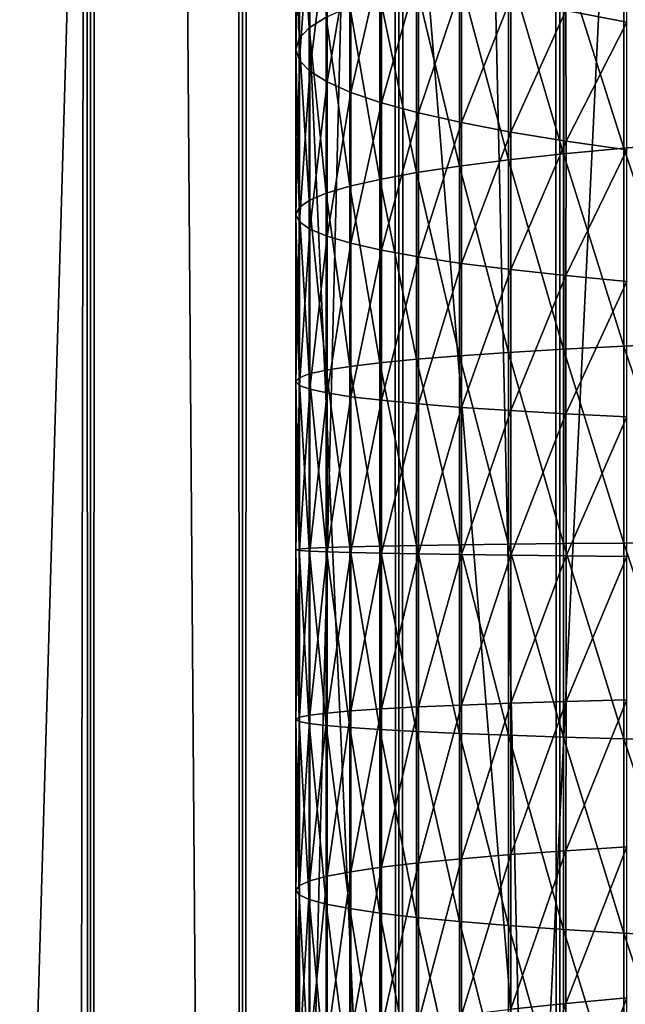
# Model space of a CAD drawing. Header units: millimetres. Extents: x -46 to 46, y -9 to 3208.
# Tile 279 of 401: x -4.16 to -2.71, y 35.48 to 37.83. Entities that reach past the tile are written whole.
import ezdxf

# ---------------------------------------------------------------- set-up
doc = ezdxf.new("R2010")
doc.units = ezdxf.units.MM
doc.header["$LTSCALE"] = 65.185185
for name, color, linetype in [('18', 7, 'CONTINUOUS'), ('28', 7, 'CONTINUOUS'), ('30', 7, 'CONTINUOUS'), ('31', 7, 'CONTINUOUS'), ('32', 7, 'CONTINUOUS'), ('33', 7, 'CONTINUOUS')]:
    doc.layers.add(name, color=color, linetype=linetype)

msp = doc.modelspace()

# ---------------------------------------------------------------- linework, layer by layer
at = {"layer": '18', "color": 7, "linetype": 'CONTINUOUS'}
for points in [[(-4.34, 11.3, 64.1167), (-3.9902, 11.3, 64.3504), (-4.34, 1111.3, 64.1167), (-4.34, 11.3, 64.1167)], [(-4.34, 1111.3, 64.1167), (-3.9902, 11.3, 64.3504), (-3.9902, 1111.3, 64.3504), (-4.34, 1111.3, 64.1167)], [(-3.9902, 11.3, 51.6496), (-4.34, 11.3, 51.8833), (-3.9902, 1111.3, 51.6496), (-3.9902, 11.3, 51.6496)], [(-3.9902, 1111.3, 51.6496), (-4.34, 11.3, 51.8833), (-4.34, 1111.3, 51.8833), (-3.9902, 1111.3, 51.6496)], [(-3.9902, 11.3, 64.3504), (-3.6279, 11.3, 64.5642), (-3.9902, 1111.3, 64.3504), (-3.9902, 11.3, 64.3504)], [(-3.9902, 1111.3, 64.3504), (-3.6279, 11.3, 64.5642), (-3.6279, 1111.3, 64.5642), (-3.9902, 1111.3, 64.3504)], [(-3.6279, 11.3, 51.4358), (-3.9902, 11.3, 51.6496), (-3.6279, 1111.3, 51.4358), (-3.6279, 11.3, 51.4358)], [(-3.6279, 1111.3, 51.4358), (-3.9902, 11.3, 51.6496), (-3.9902, 1111.3, 51.6496), (-3.6279, 1111.3, 51.4358)], [(-3.6279, 11.3, 64.5642), (-3.2541, 11.3, 64.7573), (-3.6279, 1111.3, 64.5642), (-3.6279, 11.3, 64.5642)], [(-3.6279, 1111.3, 64.5642), (-3.2541, 11.3, 64.7573), (-3.2541, 1111.3, 64.7573), (-3.6279, 1111.3, 64.5642)], [(-3.2541, 11.3, 51.2427), (-3.6279, 11.3, 51.4358), (-3.2541, 1111.3, 51.2427), (-3.2541, 11.3, 51.2427)], [(-3.2541, 1111.3, 51.2427), (-3.6279, 11.3, 51.4358), (-3.6279, 1111.3, 51.4358), (-3.2541, 1111.3, 51.2427)], [(-3.2541, 11.3, 64.7573), (-2.8701, 11.3, 64.9291), (-3.2541, 1111.3, 64.7573), (-3.2541, 11.3, 64.7573)], [(-3.2541, 1111.3, 64.7573), (-2.8701, 11.3, 64.9291), (-2.8701, 1111.3, 64.9291), (-3.2541, 1111.3, 64.7573)], [(-2.8701, 11.3, 51.0709), (-3.2541, 11.3, 51.2427), (-2.8701, 1111.3, 51.0709), (-2.8701, 11.3, 51.0709)], [(-2.8701, 1111.3, 51.0709), (-3.2541, 11.3, 51.2427), (-3.2541, 1111.3, 51.2427), (-2.8701, 1111.3, 51.0709)], [(-2.8701, 11.3, 64.9291), (-2.4771, 11.3, 65.0791), (-2.8701, 1111.3, 64.9291), (-2.8701, 11.3, 64.9291)], [(-2.8701, 1111.3, 64.9291), (-2.4771, 11.3, 65.0791), (-2.4771, 1111.3, 65.0791), (-2.8701, 1111.3, 64.9291)], [(-2.4771, 11.3, 50.9209), (-2.8701, 11.3, 51.0709), (-2.4771, 1111.3, 50.9209), (-2.4771, 11.3, 50.9209)], [(-2.4771, 1111.3, 50.9209), (-2.8701, 11.3, 51.0709), (-2.8701, 1111.3, 51.0709), (-2.4771, 1111.3, 50.9209)]]:
    msp.add_3dface(points, dxfattribs=at)
at = {"layer": '28', "color": 7, "linetype": 'CONTINUOUS'}
for points in [[(-3.4681, 38.2181, 56.4185), (-3.4681, 37.8086, 56.3657), (-3.4922, 38.183, 56.6539), (-3.4681, 38.2181, 56.4185)], [(-3.4681, 38.2181, 56.4185), (-3.4277, 37.8341, 56.1313), (-3.4681, 37.8086, 56.3657), (-3.4681, 38.2181, 56.4185)], [(-3.4922, 38.183, 56.6539), (-3.4922, 37.7828, 56.6024), (-3.5001, 38.1477, 56.8904), (-3.4922, 38.183, 56.6539)], [(-3.4922, 38.183, 56.6539), (-3.4681, 37.8086, 56.3657), (-3.4922, 37.7828, 56.6024), (-3.4922, 38.183, 56.6539)], [(-3.5001, 38.1477, 56.8904), (-3.4922, 37.7828, 56.6024), (-3.5, 37.7568, 56.84), (-3.5001, 38.1477, 56.8904)], [(-3.5001, 38.1477, 56.8904), (-3.5, 37.7568, 56.84), (-3.4915, 38.1124, 57.1268), (-3.5001, 38.1477, 56.8904)], [(-3.4915, 38.1124, 57.1268), (-3.5, 37.7568, 56.84), (-3.4915, 37.7309, 57.0777), (-3.4915, 38.1124, 57.1268)], [(-3.4915, 38.1124, 57.1268), (-3.4915, 37.7309, 57.0777), (-3.4667, 38.0774, 57.3622), (-3.4915, 38.1124, 57.1268)], [(-2.7102, 38.1173, 59.126), (-2.8552, 37.8499, 58.8875), (-2.7102, 37.8219, 59.0757), (-2.7102, 38.1173, 59.126)], [(-3.4667, 38.0774, 57.3622), (-3.4915, 37.7309, 57.0777), (-3.4666, 37.7051, 57.3142), (-3.4667, 38.0774, 57.3622)], [(-3.4667, 38.0774, 57.3622), (-3.4666, 37.7051, 57.3142), (-3.4256, 38.0426, 57.5953), (-3.4667, 38.0774, 57.3622)], [(-3.4256, 38.0426, 57.5953), (-3.4666, 37.7051, 57.3142), (-3.4256, 37.6796, 57.5485), (-3.4256, 38.0426, 57.5953)], [(-3.4256, 38.0426, 57.5953), (-3.4256, 37.6796, 57.5485), (-3.3686, 38.0083, 57.8251), (-3.4256, 38.0426, 57.5953)], [(-2.5597, 38.0162, 54.4619), (-2.5598, 37.5344, 54.4183), (-2.7168, 37.9966, 54.6412), (-2.5597, 38.0162, 54.4619)], [(-3.3686, 38.0083, 57.8251), (-3.4256, 37.6796, 57.5485), (-3.3686, 37.6544, 57.7795), (-3.3686, 38.0083, 57.8251)], [(-3.3686, 38.0083, 57.8251), (-3.3686, 37.6544, 57.7795), (-3.2958, 37.9747, 58.0505), (-3.3686, 38.0083, 57.8251)], [(-2.7168, 37.9966, 54.6412), (-2.7169, 37.5215, 54.5983), (-2.8612, 37.976, 54.8308), (-2.7168, 37.9966, 54.6412)], [(-2.7168, 37.9966, 54.6412), (-2.5598, 37.5344, 54.4183), (-2.7169, 37.5215, 54.5983), (-2.7168, 37.9966, 54.6412)], [(-3.2958, 37.9747, 58.0505), (-3.3686, 37.6544, 57.7795), (-3.2958, 37.6297, 58.006), (-3.2958, 37.9747, 58.0505)], [(-3.2958, 37.9747, 58.0505), (-3.2958, 37.6297, 58.006), (-3.2076, 37.9419, 58.2704), (-3.2958, 37.9747, 58.0505)], [(-2.8612, 37.976, 54.8308), (-2.8612, 37.5077, 54.7885), (-2.9922, 37.9543, 55.0298), (-2.8612, 37.976, 54.8308)], [(-2.8612, 37.976, 54.8308), (-2.7169, 37.5215, 54.5983), (-2.8612, 37.5077, 54.7885), (-2.8612, 37.976, 54.8308)], [(-3.2076, 37.9419, 58.2704), (-3.2958, 37.6297, 58.006), (-3.2076, 37.6056, 58.2271), (-3.2076, 37.9419, 58.2704)], [(-3.2076, 37.9419, 58.2704), (-3.2076, 37.6056, 58.2271), (-3.1045, 37.9101, 58.4839), (-3.2076, 37.9419, 58.2704)], [(-2.9922, 37.9543, 55.0298), (-2.9923, 37.4933, 54.9882), (-3.1093, 37.9316, 55.2372), (-2.9922, 37.9543, 55.0298)], [(-2.9922, 37.9543, 55.0298), (-2.8612, 37.5077, 54.7885), (-2.9923, 37.4933, 54.9882), (-2.9922, 37.9543, 55.0298)], [(-3.1093, 37.9316, 55.2372), (-3.1093, 37.4783, 55.1963), (-3.2118, 37.9082, 55.4521), (-3.1093, 37.9316, 55.2372)], [(-3.1093, 37.9316, 55.2372), (-2.9923, 37.4933, 54.9882), (-3.1093, 37.4783, 55.1963), (-3.1093, 37.9316, 55.2372)], [(-3.2118, 37.9082, 55.4521), (-3.2118, 37.4628, 55.4119), (-3.2993, 37.8841, 55.6734), (-3.2118, 37.9082, 55.4521)], [(-3.2118, 37.9082, 55.4521), (-3.1093, 37.4783, 55.1963), (-3.2118, 37.4628, 55.4119), (-3.2118, 37.9082, 55.4521)], [(-3.1045, 37.9101, 58.4839), (-3.2076, 37.6056, 58.2271), (-3.1044, 37.5822, 58.4417), (-3.1045, 37.9101, 58.4839)], [(-3.1045, 37.9101, 58.4839), (-3.1044, 37.5822, 58.4417), (-2.9868, 37.8794, 58.6899), (-3.1045, 37.9101, 58.4839)], [(-3.2993, 37.8841, 55.6734), (-3.2993, 37.4467, 55.6339), (-3.3714, 37.8593, 55.9002), (-3.2993, 37.8841, 55.6734)], [(-3.2993, 37.8841, 55.6734), (-3.2118, 37.4628, 55.4119), (-3.2993, 37.4467, 55.6339), (-3.2993, 37.8841, 55.6734)], [(-2.9868, 37.8794, 58.6899), (-3.1044, 37.5822, 58.4417), (-2.9868, 37.5596, 58.6487), (-2.9868, 37.8794, 58.6899)], [(-2.9868, 37.8794, 58.6899), (-2.9868, 37.5596, 58.6487), (-2.8552, 37.8499, 58.8875), (-2.9868, 37.8794, 58.6899)], [(-3.3714, 37.8593, 55.9002), (-3.3714, 37.4303, 55.8614), (-3.4277, 37.8341, 56.1313), (-3.3714, 37.8593, 55.9002)], [(-3.3714, 37.8593, 55.9002), (-3.2993, 37.4467, 55.6339), (-3.3714, 37.4303, 55.8614), (-3.3714, 37.8593, 55.9002)], [(-2.8552, 37.8499, 58.8875), (-2.9868, 37.5596, 58.6487), (-2.8551, 37.538, 58.8473), (-2.8552, 37.8499, 58.8875)], [(-2.8552, 37.8499, 58.8875), (-2.8551, 37.538, 58.8473), (-2.7102, 37.8219, 59.0757), (-2.8552, 37.8499, 58.8875)], [(-3.4277, 37.8341, 56.1313), (-3.4278, 37.4136, 56.0933), (-3.4681, 37.8086, 56.3657), (-3.4277, 37.8341, 56.1313)], [(-3.4277, 37.8341, 56.1313), (-3.3714, 37.4303, 55.8614), (-3.4278, 37.4136, 56.0933), (-3.4277, 37.8341, 56.1313)], [(-3.4681, 37.8086, 56.3657), (-3.4681, 37.3966, 56.3285), (-3.4922, 37.7828, 56.6024), (-3.4681, 37.8086, 56.3657)], [(-3.4681, 37.8086, 56.3657), (-3.4278, 37.4136, 56.0933), (-3.4681, 37.3966, 56.3285), (-3.4681, 37.8086, 56.3657)], [(-2.7102, 37.8219, 59.0757), (-2.8551, 37.538, 58.8473), (-2.7102, 37.5173, 59.0365), (-2.7102, 37.8219, 59.0757)], [(-3.4922, 37.7828, 56.6024), (-3.4923, 37.3795, 56.5659), (-3.5, 37.7568, 56.84), (-3.4922, 37.7828, 56.6024)], [(-3.4922, 37.7828, 56.6024), (-3.4681, 37.3966, 56.3285), (-3.4923, 37.3795, 56.5659), (-3.4922, 37.7828, 56.6024)], [(-3.5, 37.7568, 56.84), (-3.4923, 37.3795, 56.5659), (-3.5001, 37.3623, 56.8044), (-3.5, 37.7568, 56.84)], [(-3.5, 37.7568, 56.84), (-3.5001, 37.3623, 56.8044), (-3.4915, 37.7309, 57.0777), (-3.5, 37.7568, 56.84)], [(-3.4915, 37.7309, 57.0777), (-3.5001, 37.3623, 56.8044), (-3.4915, 37.3451, 57.0429), (-3.4915, 37.7309, 57.0777)], [(-3.4915, 37.7309, 57.0777), (-3.4915, 37.3451, 57.0429), (-3.4666, 37.7051, 57.3142), (-3.4915, 37.7309, 57.0777)], [(-3.4666, 37.7051, 57.3142), (-3.4915, 37.3451, 57.0429), (-3.4667, 37.3279, 57.2802), (-3.4666, 37.7051, 57.3142)], [(-3.4666, 37.7051, 57.3142), (-3.4667, 37.3279, 57.2802), (-3.4256, 37.6796, 57.5485), (-3.4666, 37.7051, 57.3142)], [(-3.4256, 37.6796, 57.5485), (-3.4667, 37.3279, 57.2802), (-3.4256, 37.311, 57.5153), (-3.4256, 37.6796, 57.5485)], [(-3.4256, 37.6796, 57.5485), (-3.4256, 37.311, 57.5153), (-3.3686, 37.6544, 57.7795), (-3.4256, 37.6796, 57.5485)], [(-3.3686, 37.6544, 57.7795), (-3.4256, 37.311, 57.5153), (-3.3686, 37.2943, 57.747), (-3.3686, 37.6544, 57.7795)], [(-3.3686, 37.6544, 57.7795), (-3.3686, 37.2943, 57.747), (-3.2958, 37.6297, 58.006), (-3.3686, 37.6544, 57.7795)], [(-3.2958, 37.6297, 58.006), (-3.3686, 37.2943, 57.747), (-3.2958, 37.2779, 57.9743), (-3.2958, 37.6297, 58.006)], [(-3.2958, 37.6297, 58.006), (-3.2958, 37.2779, 57.9743), (-3.2076, 37.6056, 58.2271), (-3.2958, 37.6297, 58.006)], [(-3.2076, 37.6056, 58.2271), (-3.2958, 37.2779, 57.9743), (-3.2076, 37.2619, 58.1961), (-3.2076, 37.6056, 58.2271)], [(-3.2076, 37.6056, 58.2271), (-3.2076, 37.2619, 58.1961), (-3.1044, 37.5822, 58.4417), (-3.2076, 37.6056, 58.2271)], [(-3.1044, 37.5822, 58.4417), (-3.2076, 37.2619, 58.1961), (-3.1045, 37.2463, 58.4114), (-3.1044, 37.5822, 58.4417)], [(-3.1044, 37.5822, 58.4417), (-3.1045, 37.2463, 58.4114), (-2.9868, 37.5596, 58.6487), (-3.1044, 37.5822, 58.4417)], [(-2.9868, 37.5596, 58.6487), (-3.1045, 37.2463, 58.4114), (-2.9868, 37.2313, 58.6191), (-2.9868, 37.5596, 58.6487)], [(-2.9868, 37.5596, 58.6487), (-2.9868, 37.2313, 58.6191), (-2.8551, 37.538, 58.8473), (-2.9868, 37.5596, 58.6487)], [(-2.8551, 37.538, 58.8473), (-2.9868, 37.2313, 58.6191), (-2.8552, 37.217, 58.8184), (-2.8551, 37.538, 58.8473)], [(-2.7169, 37.5215, 54.5983), (-2.7169, 37.0487, 54.5723), (-2.8612, 37.5077, 54.7885), (-2.7169, 37.5215, 54.5983)], [(-2.8551, 37.538, 58.8473), (-2.8552, 37.217, 58.8184), (-2.7102, 37.5173, 59.0365), (-2.8551, 37.538, 58.8473)], [(-2.7102, 37.5173, 59.0365), (-2.8552, 37.217, 58.8184), (-2.7102, 37.2033, 59.0082), (-2.7102, 37.5173, 59.0365)], [(-2.5598, 37.5344, 54.4183), (-2.5598, 37.0556, 54.392), (-2.7169, 37.5215, 54.5983), (-2.5598, 37.5344, 54.4183)], [(-2.7169, 37.5215, 54.5983), (-2.5598, 37.0556, 54.392), (-2.7169, 37.0487, 54.5723), (-2.7169, 37.5215, 54.5983)], [(-2.9923, 37.4933, 54.9882), (-2.9923, 37.0338, 54.9629), (-3.1093, 37.4783, 55.1963), (-2.9923, 37.4933, 54.9882)], [(-2.8612, 37.5077, 54.7885), (-2.8613, 37.0414, 54.7629), (-2.9923, 37.4933, 54.9882), (-2.8612, 37.5077, 54.7885)], [(-2.9923, 37.4933, 54.9882), (-2.8613, 37.0414, 54.7629), (-2.9923, 37.0338, 54.9629), (-2.9923, 37.4933, 54.9882)], [(-2.8612, 37.5077, 54.7885), (-2.7169, 37.0487, 54.5723), (-2.8613, 37.0414, 54.7629), (-2.8612, 37.5077, 54.7885)], [(-3.1093, 37.4783, 55.1963), (-3.1093, 37.0258, 55.1714), (-3.2118, 37.4628, 55.4119), (-3.1093, 37.4783, 55.1963)], [(-3.1093, 37.4783, 55.1963), (-2.9923, 37.0338, 54.9629), (-3.1093, 37.0258, 55.1714), (-3.1093, 37.4783, 55.1963)], [(-3.2993, 37.4467, 55.6339), (-3.2994, 37.009, 55.6099), (-3.3714, 37.4303, 55.8614), (-3.2993, 37.4467, 55.6339)], [(-3.2993, 37.4467, 55.6339), (-3.2118, 37.0175, 55.3874), (-3.2994, 37.009, 55.6099), (-3.2993, 37.4467, 55.6339)], [(-3.2118, 37.4628, 55.4119), (-3.2118, 37.0175, 55.3874), (-3.2993, 37.4467, 55.6339), (-3.2118, 37.4628, 55.4119)], [(-3.2118, 37.4628, 55.4119), (-3.1093, 37.0258, 55.1714), (-3.2118, 37.0175, 55.3874), (-3.2118, 37.4628, 55.4119)], [(-3.3714, 37.4303, 55.8614), (-3.3715, 37.0003, 55.8378), (-3.4278, 37.4136, 56.0933), (-3.3714, 37.4303, 55.8614)], [(-3.3714, 37.4303, 55.8614), (-3.2994, 37.009, 55.6099), (-3.3715, 37.0003, 55.8378), (-3.3714, 37.4303, 55.8614)], [(-3.4278, 37.4136, 56.0933), (-3.4278, 36.9914, 56.0701), (-3.4681, 37.3966, 56.3285), (-3.4278, 37.4136, 56.0933)], [(-3.4278, 37.4136, 56.0933), (-3.3715, 37.0003, 55.8378), (-3.4278, 36.9914, 56.0701), (-3.4278, 37.4136, 56.0933)], [(-3.4923, 37.3795, 56.5659), (-3.4923, 36.9733, 56.5436), (-3.5001, 37.3623, 56.8044), (-3.4923, 37.3795, 56.5659)], [(-3.4681, 37.3966, 56.3285), (-3.4681, 36.9824, 56.3058), (-3.4923, 37.3795, 56.5659), (-3.4681, 37.3966, 56.3285)], [(-3.4923, 37.3795, 56.5659), (-3.4681, 36.9824, 56.3058), (-3.4923, 36.9733, 56.5436), (-3.4923, 37.3795, 56.5659)], [(-3.4681, 37.3966, 56.3285), (-3.4278, 36.9914, 56.0701), (-3.4681, 36.9824, 56.3058), (-3.4681, 37.3966, 56.3285)], [(-3.5001, 37.3623, 56.8044), (-3.4923, 36.9733, 56.5436), (-3.5001, 36.9641, 56.7825), (-3.5001, 37.3623, 56.8044)], [(-3.5001, 37.3623, 56.8044), (-3.5001, 36.9641, 56.7825), (-3.4915, 37.3451, 57.0429), (-3.5001, 37.3623, 56.8044)], [(-3.4915, 37.3451, 57.0429), (-3.5001, 36.9641, 56.7825), (-3.4915, 36.955, 57.0214), (-3.4915, 37.3451, 57.0429)], [(-3.4915, 37.3451, 57.0429), (-3.4915, 36.955, 57.0214), (-3.4667, 37.3279, 57.2802), (-3.4915, 37.3451, 57.0429)], [(-3.4667, 37.3279, 57.2802), (-3.4915, 36.955, 57.0214), (-3.4667, 36.9459, 57.2592), (-3.4667, 37.3279, 57.2802)], [(-3.4667, 37.3279, 57.2802), (-3.4667, 36.9459, 57.2592), (-3.4256, 37.311, 57.5153), (-3.4667, 37.3279, 57.2802)], [(-3.4256, 37.311, 57.5153), (-3.4667, 36.9459, 57.2592), (-3.4257, 36.9369, 57.4947), (-3.4256, 37.311, 57.5153)], [(-3.4256, 37.311, 57.5153), (-3.4257, 36.9369, 57.4947), (-3.3686, 37.2943, 57.747), (-3.4256, 37.311, 57.5153)], [(-3.3686, 37.2943, 57.747), (-3.4257, 36.9369, 57.4947), (-3.3686, 36.928, 57.7269), (-3.3686, 37.2943, 57.747)], [(-3.3686, 37.2943, 57.747), (-3.3686, 36.928, 57.7269), (-3.2958, 37.2779, 57.9743), (-3.3686, 37.2943, 57.747)], [(-3.2958, 37.2779, 57.9743), (-3.3686, 36.928, 57.7269), (-3.2958, 36.9193, 57.9546), (-3.2958, 37.2779, 57.9743)], [(-3.2958, 37.2779, 57.9743), (-3.2958, 36.9193, 57.9546), (-3.2076, 37.2619, 58.1961), (-3.2958, 37.2779, 57.9743)], [(-3.2076, 37.2619, 58.1961), (-3.2958, 36.9193, 57.9546), (-3.2076, 36.9108, 58.1768), (-3.2076, 37.2619, 58.1961)], [(-3.2076, 37.2619, 58.1961), (-3.2076, 36.9108, 58.1768), (-3.1045, 37.2463, 58.4114), (-3.2076, 37.2619, 58.1961)], [(-3.1045, 37.2463, 58.4114), (-3.2076, 36.9108, 58.1768), (-3.1045, 36.9025, 58.3925), (-3.1045, 37.2463, 58.4114)], [(-3.1045, 37.2463, 58.4114), (-3.1045, 36.9025, 58.3925), (-2.9868, 37.2313, 58.6191), (-3.1045, 37.2463, 58.4114)], [(-2.9868, 37.2313, 58.6191), (-3.1045, 36.9025, 58.3925), (-2.9868, 36.8946, 58.6006), (-2.9868, 37.2313, 58.6191)], [(-2.9868, 37.2313, 58.6191), (-2.9868, 36.8946, 58.6006), (-2.8552, 37.217, 58.8184), (-2.9868, 37.2313, 58.6191)], [(-2.8552, 37.217, 58.8184), (-2.9868, 36.8946, 58.6006), (-2.8552, 36.8869, 58.8003), (-2.8552, 37.217, 58.8184)], [(-2.8552, 37.217, 58.8184), (-2.8552, 36.8869, 58.8003), (-2.7102, 37.2033, 59.0082), (-2.8552, 37.217, 58.8184)], [(-2.7102, 37.2033, 59.0082), (-2.8552, 36.8869, 58.8003), (-2.7102, 36.8797, 58.9904), (-2.7102, 37.2033, 59.0082)], [(-2.7169, 37.0487, 54.5723), (-2.7168, 36.5786, 54.5617), (-2.8613, 37.0414, 54.7629), (-2.7169, 37.0487, 54.5723)], [(-2.5598, 37.0556, 54.392), (-2.5597, 36.5799, 54.3813), (-2.7169, 37.0487, 54.5723), (-2.5598, 37.0556, 54.392)], [(-2.7169, 37.0487, 54.5723), (-2.5597, 36.5799, 54.3813), (-2.7168, 36.5786, 54.5617), (-2.7169, 37.0487, 54.5723)], [(-3.1093, 37.0258, 55.1714), (-3.1093, 36.5742, 55.1612), (-3.2118, 37.0175, 55.3874), (-3.1093, 37.0258, 55.1714)], [(-2.9923, 37.0338, 54.9629), (-2.9922, 36.5757, 54.9526), (-3.1093, 37.0258, 55.1714), (-2.9923, 37.0338, 54.9629)], [(-3.1093, 37.0258, 55.1714), (-2.9922, 36.5757, 54.9526), (-3.1093, 36.5742, 55.1612), (-3.1093, 37.0258, 55.1714)], [(-2.8613, 37.0414, 54.7629), (-2.8612, 36.5772, 54.7525), (-2.9923, 37.0338, 54.9629), (-2.8613, 37.0414, 54.7629)], [(-2.9923, 37.0338, 54.9629), (-2.8612, 36.5772, 54.7525), (-2.9922, 36.5757, 54.9526), (-2.9923, 37.0338, 54.9629)], [(-2.8613, 37.0414, 54.7629), (-2.7168, 36.5786, 54.5617), (-2.8612, 36.5772, 54.7525), (-2.8613, 37.0414, 54.7629)], [(-3.3715, 37.0003, 55.8378), (-3.3714, 36.5694, 55.8281), (-3.4278, 36.9914, 56.0701), (-3.3715, 37.0003, 55.8378)], [(-3.2994, 37.009, 55.6099), (-3.2993, 36.5711, 55.6), (-3.3715, 37.0003, 55.8378), (-3.2994, 37.009, 55.6099)], [(-3.3715, 37.0003, 55.8378), (-3.2993, 36.5711, 55.6), (-3.3714, 36.5694, 55.8281), (-3.3715, 37.0003, 55.8378)], [(-3.2118, 37.0175, 55.3874), (-3.2118, 36.5727, 55.3774), (-3.2994, 37.009, 55.6099), (-3.2118, 37.0175, 55.3874)], [(-3.2994, 37.009, 55.6099), (-3.2118, 36.5727, 55.3774), (-3.2993, 36.5711, 55.6), (-3.2994, 37.009, 55.6099)], [(-3.2118, 37.0175, 55.3874), (-3.1093, 36.5742, 55.1612), (-3.2118, 36.5727, 55.3774), (-3.2118, 37.0175, 55.3874)], [(-3.4681, 36.9824, 56.3058), (-3.4681, 36.566, 56.2964), (-3.4923, 36.9733, 56.5436), (-3.4681, 36.9824, 56.3058)], [(-3.4278, 36.9914, 56.0701), (-3.4277, 36.5677, 56.0606), (-3.4681, 36.9824, 56.3058), (-3.4278, 36.9914, 56.0701)], [(-3.4681, 36.9824, 56.3058), (-3.4277, 36.5677, 56.0606), (-3.4681, 36.566, 56.2964), (-3.4681, 36.9824, 56.3058)], [(-3.4278, 36.9914, 56.0701), (-3.3714, 36.5694, 55.8281), (-3.4277, 36.5677, 56.0606), (-3.4278, 36.9914, 56.0701)], [(-3.4923, 36.9733, 56.5436), (-3.4922, 36.5643, 56.5344), (-3.5001, 36.9641, 56.7825), (-3.4923, 36.9733, 56.5436)], [(-3.5001, 36.9641, 56.7825), (-3.4922, 36.5643, 56.5344), (-3.5, 36.5626, 56.7735), (-3.5001, 36.9641, 56.7825)], [(-3.5001, 36.9641, 56.7825), (-3.5, 36.5626, 56.7735), (-3.4915, 36.955, 57.0214), (-3.5001, 36.9641, 56.7825)], [(-3.4915, 36.955, 57.0214), (-3.5, 36.5626, 56.7735), (-3.4915, 36.5609, 57.0126), (-3.4915, 36.955, 57.0214)], [(-3.4923, 36.9733, 56.5436), (-3.4681, 36.566, 56.2964), (-3.4922, 36.5643, 56.5344), (-3.4923, 36.9733, 56.5436)], [(-3.4915, 36.955, 57.0214), (-3.4915, 36.5609, 57.0126), (-3.4667, 36.9459, 57.2592), (-3.4915, 36.955, 57.0214)], [(-3.4667, 36.9459, 57.2592), (-3.4915, 36.5609, 57.0126), (-3.4666, 36.5592, 57.2505), (-3.4667, 36.9459, 57.2592)], [(-3.4667, 36.9459, 57.2592), (-3.4666, 36.5592, 57.2505), (-3.4257, 36.9369, 57.4947), (-3.4667, 36.9459, 57.2592)], [(-3.4257, 36.9369, 57.4947), (-3.4666, 36.5592, 57.2505), (-3.4256, 36.5574, 57.4862), (-3.4257, 36.9369, 57.4947)], [(-3.4257, 36.9369, 57.4947), (-3.4256, 36.5574, 57.4862), (-3.3686, 36.928, 57.7269), (-3.4257, 36.9369, 57.4947)], [(-3.3686, 36.928, 57.7269), (-3.4256, 36.5574, 57.4862), (-3.3686, 36.5558, 57.7185), (-3.3686, 36.928, 57.7269)], [(-3.3686, 36.928, 57.7269), (-3.3686, 36.5558, 57.7185), (-3.2958, 36.9193, 57.9546), (-3.3686, 36.928, 57.7269)], [(-3.2958, 36.9193, 57.9546), (-3.3686, 36.5558, 57.7185), (-3.2958, 36.5541, 57.9464), (-3.2958, 36.9193, 57.9546)], [(-3.2958, 36.9193, 57.9546), (-3.2958, 36.5541, 57.9464), (-3.2076, 36.9108, 58.1768), (-3.2958, 36.9193, 57.9546)], [(-3.2076, 36.9108, 58.1768), (-3.2958, 36.5541, 57.9464), (-3.2076, 36.5525, 58.1688), (-3.2076, 36.9108, 58.1768)], [(-3.2076, 36.9108, 58.1768), (-3.2076, 36.5525, 58.1688), (-3.1045, 36.9025, 58.3925), (-3.2076, 36.9108, 58.1768)], [(-3.1045, 36.9025, 58.3925), (-3.2076, 36.5525, 58.1688), (-3.1044, 36.551, 58.3846), (-3.1045, 36.9025, 58.3925)], [(-3.1045, 36.9025, 58.3925), (-3.1044, 36.551, 58.3846), (-2.9868, 36.8946, 58.6006), (-3.1045, 36.9025, 58.3925)], [(-2.9868, 36.8946, 58.6006), (-3.1044, 36.551, 58.3846), (-2.9868, 36.5495, 58.5929), (-2.9868, 36.8946, 58.6006)], [(-2.9868, 36.8946, 58.6006), (-2.9868, 36.5495, 58.5929), (-2.8552, 36.8869, 58.8003), (-2.9868, 36.8946, 58.6006)], [(-2.8552, 36.8869, 58.8003), (-2.9868, 36.5495, 58.5929), (-2.8551, 36.548, 58.7927), (-2.8552, 36.8869, 58.8003)], [(-2.8552, 36.8869, 58.8003), (-2.8551, 36.548, 58.7927), (-2.7102, 36.8797, 58.9904), (-2.8552, 36.8869, 58.8003)], [(-2.7102, 36.8797, 58.9904), (-2.8551, 36.548, 58.7927), (-2.7102, 36.5466, 58.983), (-2.7102, 36.8797, 58.9904)], [(-2.8612, 36.5772, 54.7525), (-2.8612, 36.1153, 54.7558), (-2.9922, 36.5757, 54.9526), (-2.8612, 36.5772, 54.7525)], [(-2.7168, 36.5786, 54.5617), (-2.7168, 36.1112, 54.5651), (-2.8612, 36.5772, 54.7525), (-2.7168, 36.5786, 54.5617)], [(-2.8612, 36.5772, 54.7525), (-2.7168, 36.1112, 54.5651), (-2.8612, 36.1153, 54.7558), (-2.8612, 36.5772, 54.7525)], [(-2.5597, 36.5799, 54.3813), (-2.5597, 36.1075, 54.3847), (-2.7168, 36.5786, 54.5617), (-2.5597, 36.5799, 54.3813)], [(-2.7168, 36.5786, 54.5617), (-2.5597, 36.1075, 54.3847), (-2.7168, 36.1112, 54.5651), (-2.7168, 36.5786, 54.5617)], [(-3.4922, 36.5643, 56.5344), (-3.4922, 36.1528, 56.5374), (-3.5, 36.5626, 56.7735), (-3.4922, 36.5643, 56.5344)], [(-3.5, 36.5626, 56.7735), (-3.4922, 36.1528, 56.5374), (-3.5, 36.1578, 56.7764), (-3.5, 36.5626, 56.7735)], [(-3.5, 36.5626, 56.7735), (-3.5, 36.1578, 56.7764), (-3.4915, 36.5609, 57.0126), (-3.5, 36.5626, 56.7735)], [(-3.4915, 36.5609, 57.0126), (-3.5, 36.1578, 56.7764), (-3.4915, 36.1628, 57.0154), (-3.4915, 36.5609, 57.0126)], [(-3.4681, 36.566, 56.2964), (-3.4681, 36.1478, 56.2994), (-3.4922, 36.5643, 56.5344), (-3.4681, 36.566, 56.2964)], [(-3.4922, 36.5643, 56.5344), (-3.4681, 36.1478, 56.2994), (-3.4922, 36.1528, 56.5374), (-3.4922, 36.5643, 56.5344)], [(-3.4915, 36.5609, 57.0126), (-3.4915, 36.1628, 57.0154), (-3.4666, 36.5592, 57.2505), (-3.4915, 36.5609, 57.0126)], [(-3.4666, 36.5592, 57.2505), (-3.4915, 36.1628, 57.0154), (-3.4666, 36.1678, 57.2533), (-3.4666, 36.5592, 57.2505)], [(-3.4277, 36.5677, 56.0606), (-3.4277, 36.1428, 56.0637), (-3.4681, 36.566, 56.2964), (-3.4277, 36.5677, 56.0606)], [(-3.4681, 36.566, 56.2964), (-3.4277, 36.1428, 56.0637), (-3.4681, 36.1478, 56.2994), (-3.4681, 36.566, 56.2964)], [(-3.4666, 36.5592, 57.2505), (-3.4666, 36.1678, 57.2533), (-3.4256, 36.5574, 57.4862), (-3.4666, 36.5592, 57.2505)], [(-3.4256, 36.5574, 57.4862), (-3.4666, 36.1678, 57.2533), (-3.4256, 36.1728, 57.489), (-3.4256, 36.5574, 57.4862)], [(-3.3714, 36.5694, 55.8281), (-3.3714, 36.1379, 55.8312), (-3.4277, 36.5677, 56.0606), (-3.3714, 36.5694, 55.8281)], [(-3.4277, 36.5677, 56.0606), (-3.3714, 36.1379, 55.8312), (-3.4277, 36.1428, 56.0637), (-3.4277, 36.5677, 56.0606)], [(-3.4256, 36.5574, 57.4862), (-3.4256, 36.1728, 57.489), (-3.3686, 36.5558, 57.7185), (-3.4256, 36.5574, 57.4862)], [(-3.3686, 36.5558, 57.7185), (-3.4256, 36.1728, 57.489), (-3.3686, 36.1777, 57.7212), (-3.3686, 36.5558, 57.7185)], [(-3.2993, 36.5711, 55.6), (-3.2993, 36.1331, 55.6032), (-3.3714, 36.5694, 55.8281), (-3.2993, 36.5711, 55.6)], [(-3.3714, 36.5694, 55.8281), (-3.2993, 36.1331, 55.6032), (-3.3714, 36.1379, 55.8312), (-3.3714, 36.5694, 55.8281)], [(-3.3686, 36.5558, 57.7185), (-3.3686, 36.1777, 57.7212), (-3.2958, 36.5541, 57.9464), (-3.3686, 36.5558, 57.7185)], [(-3.2958, 36.5541, 57.9464), (-3.3686, 36.1777, 57.7212), (-3.2958, 36.1825, 57.9491), (-3.2958, 36.5541, 57.9464)], [(-3.2118, 36.5727, 55.3774), (-3.2118, 36.1284, 55.3806), (-3.2993, 36.5711, 55.6), (-3.2118, 36.5727, 55.3774)], [(-3.2993, 36.5711, 55.6), (-3.2118, 36.1284, 55.3806), (-3.2993, 36.1331, 55.6032), (-3.2993, 36.5711, 55.6)], [(-3.2958, 36.5541, 57.9464), (-3.2958, 36.1825, 57.9491), (-3.2076, 36.5525, 58.1688), (-3.2958, 36.5541, 57.9464)], [(-3.1093, 36.5742, 55.1612), (-3.1093, 36.1239, 55.1645), (-3.2118, 36.5727, 55.3774), (-3.1093, 36.5742, 55.1612)], [(-3.2118, 36.5727, 55.3774), (-3.1093, 36.1239, 55.1645), (-3.2118, 36.1284, 55.3806), (-3.2118, 36.5727, 55.3774)], [(-2.9922, 36.5757, 54.9526), (-2.9922, 36.1195, 54.9559), (-3.1093, 36.5742, 55.1612), (-2.9922, 36.5757, 54.9526)], [(-3.1093, 36.5742, 55.1612), (-2.9922, 36.1195, 54.9559), (-3.1093, 36.1239, 55.1645), (-3.1093, 36.5742, 55.1612)], [(-2.9922, 36.5757, 54.9526), (-2.8612, 36.1153, 54.7558), (-2.9922, 36.1195, 54.9559), (-2.9922, 36.5757, 54.9526)], [(-3.2076, 36.5525, 58.1688), (-3.2958, 36.1825, 57.9491), (-3.2076, 36.1872, 58.1714), (-3.2076, 36.5525, 58.1688)], [(-3.2076, 36.5525, 58.1688), (-3.2076, 36.1872, 58.1714), (-3.1044, 36.551, 58.3846), (-3.2076, 36.5525, 58.1688)], [(-3.1044, 36.551, 58.3846), (-3.2076, 36.1872, 58.1714), (-3.1044, 36.1917, 58.3872), (-3.1044, 36.551, 58.3846)], [(-3.1044, 36.551, 58.3846), (-3.1044, 36.1917, 58.3872), (-2.9868, 36.5495, 58.5929), (-3.1044, 36.551, 58.3846)], [(-2.9868, 36.5495, 58.5929), (-3.1044, 36.1917, 58.3872), (-2.9868, 36.1961, 58.5954), (-2.9868, 36.5495, 58.5929)], [(-2.9868, 36.5495, 58.5929), (-2.9868, 36.1961, 58.5954), (-2.8551, 36.548, 58.7927), (-2.9868, 36.5495, 58.5929)], [(-2.8551, 36.548, 58.7927), (-2.9868, 36.1961, 58.5954), (-2.8551, 36.2003, 58.7952), (-2.8551, 36.548, 58.7927)], [(-2.8551, 36.548, 58.7927), (-2.8551, 36.2003, 58.7952), (-2.7102, 36.5466, 58.983), (-2.8551, 36.548, 58.7927)], [(-2.7102, 36.5466, 58.983), (-2.8551, 36.2003, 58.7952), (-2.7102, 36.2043, 58.9854), (-2.7102, 36.5466, 58.983)], [(-2.9868, 36.1961, 58.5954), (-2.9868, 35.8347, 58.6078), (-2.8551, 36.2003, 58.7952), (-2.9868, 36.1961, 58.5954)], [(-2.8551, 36.2003, 58.7952), (-2.9868, 35.8347, 58.6078), (-2.8552, 35.844, 58.8073), (-2.8551, 36.2003, 58.7952)], [(-2.8551, 36.2003, 58.7952), (-2.8552, 35.844, 58.8073), (-2.7102, 36.2043, 58.9854), (-2.8551, 36.2003, 58.7952)], [(-2.7102, 36.2043, 58.9854), (-2.8552, 35.844, 58.8073), (-2.7102, 35.8529, 58.9974), (-2.7102, 36.2043, 58.9854)], [(-3.4256, 36.1728, 57.489), (-3.4257, 35.7831, 57.5022), (-3.3686, 36.1777, 57.7212), (-3.4256, 36.1728, 57.489)], [(-3.3686, 36.1777, 57.7212), (-3.4257, 35.7831, 57.5022), (-3.3686, 35.7939, 57.7343), (-3.3686, 36.1777, 57.7212)], [(-3.3686, 36.1777, 57.7212), (-3.3686, 35.7939, 57.7343), (-3.2958, 36.1825, 57.9491), (-3.3686, 36.1777, 57.7212)], [(-3.2958, 36.1825, 57.9491), (-3.3686, 35.7939, 57.7343), (-3.2959, 35.8046, 57.962), (-3.2958, 36.1825, 57.9491)], [(-3.2958, 36.1825, 57.9491), (-3.2959, 35.8046, 57.962), (-3.2076, 36.1872, 58.1714), (-3.2958, 36.1825, 57.9491)], [(-3.2076, 36.1872, 58.1714), (-3.2959, 35.8046, 57.962), (-3.2077, 35.8149, 58.1841), (-3.2076, 36.1872, 58.1714)], [(-3.2076, 36.1872, 58.1714), (-3.2077, 35.8149, 58.1841), (-3.1044, 36.1917, 58.3872), (-3.2076, 36.1872, 58.1714)], [(-3.1044, 36.1917, 58.3872), (-3.2077, 35.8149, 58.1841), (-3.1045, 35.825, 58.3997), (-3.1044, 36.1917, 58.3872)], [(-3.1044, 36.1917, 58.3872), (-3.1045, 35.825, 58.3997), (-2.9868, 36.1961, 58.5954), (-3.1044, 36.1917, 58.3872)], [(-2.9868, 36.1961, 58.5954), (-3.1045, 35.825, 58.3997), (-2.9868, 35.8347, 58.6078), (-2.9868, 36.1961, 58.5954)], [(-3.5, 36.1578, 56.7764), (-3.5001, 35.7499, 56.7903), (-3.4915, 36.1628, 57.0154), (-3.5, 36.1578, 56.7764)], [(-3.4915, 36.1628, 57.0154), (-3.5001, 35.7499, 56.7903), (-3.4916, 35.7611, 57.0291), (-3.4915, 36.1628, 57.0154)], [(-3.5, 36.1578, 56.7764), (-3.4923, 35.7388, 56.5515), (-3.5001, 35.7499, 56.7903), (-3.5, 36.1578, 56.7764)], [(-3.4922, 36.1528, 56.5374), (-3.4923, 35.7388, 56.5515), (-3.5, 36.1578, 56.7764), (-3.4922, 36.1528, 56.5374)], [(-3.4915, 36.1628, 57.0154), (-3.4916, 35.7611, 57.0291), (-3.4666, 36.1678, 57.2533), (-3.4915, 36.1628, 57.0154)], [(-3.4666, 36.1678, 57.2533), (-3.4916, 35.7611, 57.0291), (-3.4667, 35.7721, 57.2668), (-3.4666, 36.1678, 57.2533)], [(-3.4666, 36.1678, 57.2533), (-3.4667, 35.7721, 57.2668), (-3.4256, 36.1728, 57.489), (-3.4666, 36.1678, 57.2533)], [(-3.4256, 36.1728, 57.489), (-3.4667, 35.7721, 57.2668), (-3.4257, 35.7831, 57.5022), (-3.4256, 36.1728, 57.489)], [(-3.4922, 36.1528, 56.5374), (-3.4682, 35.7277, 56.3137), (-3.4923, 35.7388, 56.5515), (-3.4922, 36.1528, 56.5374)], [(-3.4681, 36.1478, 56.2994), (-3.4682, 35.7277, 56.3137), (-3.4922, 36.1528, 56.5374), (-3.4681, 36.1478, 56.2994)], [(-3.4681, 36.1478, 56.2994), (-3.4278, 35.7167, 56.0782), (-3.4682, 35.7277, 56.3137), (-3.4681, 36.1478, 56.2994)], [(-3.4277, 36.1428, 56.0637), (-3.4278, 35.7167, 56.0782), (-3.4681, 36.1478, 56.2994), (-3.4277, 36.1428, 56.0637)], [(-3.4277, 36.1428, 56.0637), (-3.3715, 35.7059, 55.8459), (-3.4278, 35.7167, 56.0782), (-3.4277, 36.1428, 56.0637)], [(-3.3714, 36.1379, 55.8312), (-3.3715, 35.7059, 55.8459), (-3.4277, 36.1428, 56.0637), (-3.3714, 36.1379, 55.8312)], [(-3.3714, 36.1379, 55.8312), (-3.2994, 35.6952, 55.6181), (-3.3715, 35.7059, 55.8459), (-3.3714, 36.1379, 55.8312)], [(-3.2993, 36.1331, 55.6032), (-3.2994, 35.6952, 55.6181), (-3.3714, 36.1379, 55.8312), (-3.2993, 36.1331, 55.6032)], [(-3.2993, 36.1331, 55.6032), (-3.2119, 35.6849, 55.3957), (-3.2994, 35.6952, 55.6181), (-3.2993, 36.1331, 55.6032)], [(-3.2118, 36.1284, 55.3806), (-3.2119, 35.6849, 55.3957), (-3.2993, 36.1331, 55.6032), (-3.2118, 36.1284, 55.3806)], [(-3.2118, 36.1284, 55.3806), (-3.1093, 35.6748, 55.1797), (-3.2119, 35.6849, 55.3957), (-3.2118, 36.1284, 55.3806)], [(-3.1093, 36.1239, 55.1645), (-3.1093, 35.6748, 55.1797), (-3.2118, 36.1284, 55.3806), (-3.1093, 36.1239, 55.1645)], [(-2.9922, 36.1195, 54.9559), (-2.9923, 35.6651, 54.9713), (-3.1093, 36.1239, 55.1645), (-2.9922, 36.1195, 54.9559)], [(-3.1093, 36.1239, 55.1645), (-2.9923, 35.6651, 54.9713), (-3.1093, 35.6748, 55.1797), (-3.1093, 36.1239, 55.1645)], [(-2.9922, 36.1195, 54.9559), (-2.8613, 35.6557, 54.7714), (-2.9923, 35.6651, 54.9713), (-2.9922, 36.1195, 54.9559)], [(-2.8612, 36.1153, 54.7558), (-2.8613, 35.6557, 54.7714), (-2.9922, 36.1195, 54.9559), (-2.8612, 36.1153, 54.7558)], [(-2.8612, 36.1153, 54.7558), (-2.7169, 35.6469, 54.5808), (-2.8613, 35.6557, 54.7714), (-2.8612, 36.1153, 54.7558)], [(-2.7168, 36.1112, 54.5651), (-2.7169, 35.6469, 54.5808), (-2.8612, 36.1153, 54.7558), (-2.7168, 36.1112, 54.5651)], [(-2.7168, 36.1112, 54.5651), (-2.5598, 35.6385, 54.4006), (-2.7169, 35.6469, 54.5808), (-2.7168, 36.1112, 54.5651)], [(-2.5597, 36.1075, 54.3847), (-2.5598, 35.6385, 54.4006), (-2.7168, 36.1112, 54.5651), (-2.5597, 36.1075, 54.3847)], [(-2.8552, 35.844, 58.8073), (-2.8552, 35.4794, 58.8286), (-2.7102, 35.8529, 58.9974), (-2.8552, 35.844, 58.8073)], [(-2.7102, 35.8529, 58.9974), (-2.8552, 35.4794, 58.8286), (-2.7102, 35.4926, 59.0185), (-2.7102, 35.8529, 58.9974)], [(-3.2077, 35.8149, 58.1841), (-3.2077, 35.4361, 58.2062), (-3.1045, 35.825, 58.3997), (-3.2077, 35.8149, 58.1841)], [(-3.1045, 35.825, 58.3997), (-3.2077, 35.4361, 58.2062), (-3.1045, 35.4511, 58.4216), (-3.1045, 35.825, 58.3997)], [(-3.1045, 35.825, 58.3997), (-3.1045, 35.4511, 58.4216), (-2.9868, 35.8347, 58.6078), (-3.1045, 35.825, 58.3997)], [(-2.9868, 35.8347, 58.6078), (-3.1045, 35.4511, 58.4216), (-2.9868, 35.4655, 58.6293), (-2.9868, 35.8347, 58.6078)], [(-2.9868, 35.8347, 58.6078), (-2.9868, 35.4655, 58.6293), (-2.8552, 35.844, 58.8073), (-2.9868, 35.8347, 58.6078)], [(-2.8552, 35.844, 58.8073), (-2.9868, 35.4655, 58.6293), (-2.8552, 35.4794, 58.8286), (-2.8552, 35.844, 58.8073)], [(-3.3686, 35.7939, 57.7343), (-3.3686, 35.4048, 57.757), (-3.2959, 35.8046, 57.962), (-3.3686, 35.7939, 57.7343)], [(-3.2959, 35.8046, 57.962), (-3.3686, 35.4048, 57.757), (-3.2958, 35.4206, 57.9844), (-3.2959, 35.8046, 57.962)], [(-3.2959, 35.8046, 57.962), (-3.2958, 35.4206, 57.9844), (-3.2077, 35.8149, 58.1841), (-3.2959, 35.8046, 57.962)], [(-3.2077, 35.8149, 58.1841), (-3.2958, 35.4206, 57.9844), (-3.2077, 35.4361, 58.2062), (-3.2077, 35.8149, 58.1841)], [(-3.4667, 35.7721, 57.2668), (-3.4667, 35.3722, 57.2902), (-3.4257, 35.7831, 57.5022), (-3.4667, 35.7721, 57.2668)], [(-3.4257, 35.7831, 57.5022), (-3.4667, 35.3722, 57.2902), (-3.4257, 35.3886, 57.5253), (-3.4257, 35.7831, 57.5022)], [(-3.4257, 35.7831, 57.5022), (-3.4257, 35.3886, 57.5253), (-3.3686, 35.7939, 57.7343), (-3.4257, 35.7831, 57.5022)], [(-3.3686, 35.7939, 57.7343), (-3.4257, 35.3886, 57.5253), (-3.3686, 35.4048, 57.757), (-3.3686, 35.7939, 57.7343)], [(-3.5001, 35.7499, 56.7903), (-3.5001, 35.3391, 56.8143), (-3.4916, 35.7611, 57.0291), (-3.5001, 35.7499, 56.7903)], [(-3.4916, 35.7611, 57.0291), (-3.5001, 35.3391, 56.8143), (-3.4916, 35.3557, 57.0528), (-3.4916, 35.7611, 57.0291)], [(-3.4916, 35.7611, 57.0291), (-3.4916, 35.3557, 57.0528), (-3.4667, 35.7721, 57.2668), (-3.4916, 35.7611, 57.0291)], [(-3.4667, 35.7721, 57.2668), (-3.4916, 35.3557, 57.0528), (-3.4667, 35.3722, 57.2902), (-3.4667, 35.7721, 57.2668)], [(-3.4923, 35.7388, 56.5515), (-3.4923, 35.3225, 56.5758), (-3.5001, 35.7499, 56.7903), (-3.4923, 35.7388, 56.5515)], [(-3.5001, 35.7499, 56.7903), (-3.4923, 35.3225, 56.5758), (-3.5001, 35.3391, 56.8143), (-3.5001, 35.7499, 56.7903)], [(-3.4682, 35.7277, 56.3137), (-3.4682, 35.3059, 56.3383), (-3.4923, 35.7388, 56.5515), (-3.4682, 35.7277, 56.3137)], [(-3.4923, 35.7388, 56.5515), (-3.4682, 35.3059, 56.3383), (-3.4923, 35.3225, 56.5758), (-3.4923, 35.7388, 56.5515)], [(-3.4278, 35.7167, 56.0782), (-3.4278, 35.2896, 56.1031), (-3.4682, 35.7277, 56.3137), (-3.4278, 35.7167, 56.0782)], [(-3.4682, 35.7277, 56.3137), (-3.4278, 35.2896, 56.1031), (-3.4682, 35.3059, 56.3383), (-3.4682, 35.7277, 56.3137)], [(-3.3715, 35.7059, 55.8459), (-3.3715, 35.2734, 55.8712), (-3.4278, 35.7167, 56.0782), (-3.3715, 35.7059, 55.8459)], [(-3.4278, 35.7167, 56.0782), (-3.3715, 35.2734, 55.8712), (-3.4278, 35.2896, 56.1031), (-3.4278, 35.7167, 56.0782)], [(-3.2994, 35.6952, 55.6181), (-3.2994, 35.2576, 55.6436), (-3.3715, 35.7059, 55.8459), (-3.2994, 35.6952, 55.6181)], [(-3.3715, 35.7059, 55.8459), (-3.2994, 35.2576, 55.6436), (-3.3715, 35.2734, 55.8712), (-3.3715, 35.7059, 55.8459)], [(-3.2119, 35.6849, 55.3957), (-3.2119, 35.2421, 55.4215), (-3.2994, 35.6952, 55.6181), (-3.2119, 35.6849, 55.3957)], [(-3.2994, 35.6952, 55.6181), (-3.2119, 35.2421, 55.4215), (-3.2994, 35.2576, 55.6436), (-3.2994, 35.6952, 55.6181)], [(-3.1093, 35.6748, 55.1797), (-3.1093, 35.2271, 55.2059), (-3.2119, 35.6849, 55.3957), (-3.1093, 35.6748, 55.1797)], [(-3.2119, 35.6849, 55.3957), (-3.1093, 35.2271, 55.2059), (-3.2119, 35.2421, 55.4215), (-3.2119, 35.6849, 55.3957)], [(-2.9923, 35.6651, 54.9713), (-2.9923, 35.2126, 54.9977), (-3.1093, 35.6748, 55.1797), (-2.9923, 35.6651, 54.9713)], [(-3.1093, 35.6748, 55.1797), (-2.9923, 35.2126, 54.9977), (-3.1093, 35.2271, 55.2059), (-3.1093, 35.6748, 55.1797)], [(-2.8613, 35.6557, 54.7714), (-2.8613, 35.1987, 54.7981), (-2.9923, 35.6651, 54.9713), (-2.8613, 35.6557, 54.7714)], [(-2.9923, 35.6651, 54.9713), (-2.8613, 35.1987, 54.7981), (-2.9923, 35.2126, 54.9977), (-2.9923, 35.6651, 54.9713)], [(-2.7169, 35.6469, 54.5808), (-2.7169, 35.1854, 54.6078), (-2.8613, 35.6557, 54.7714), (-2.7169, 35.6469, 54.5808)], [(-2.8613, 35.6557, 54.7714), (-2.7169, 35.1854, 54.6078), (-2.8613, 35.1987, 54.7981), (-2.8613, 35.6557, 54.7714)], [(-2.5598, 35.6385, 54.4006), (-2.5598, 35.1729, 54.4278), (-2.7169, 35.6469, 54.5808), (-2.5598, 35.6385, 54.4006)], [(-2.7169, 35.6469, 54.5808), (-2.5598, 35.1729, 54.4278), (-2.7169, 35.1854, 54.6078), (-2.7169, 35.6469, 54.5808)], [(-2.9868, 35.4655, 58.6293), (-2.9868, 35.0889, 58.6595), (-2.8552, 35.4794, 58.8286), (-2.9868, 35.4655, 58.6293)], [(-2.8552, 35.4794, 58.8286), (-2.9868, 35.0889, 58.6595), (-2.8551, 35.1069, 58.8585), (-2.8552, 35.4794, 58.8286)], [(-2.8552, 35.4794, 58.8286), (-2.8551, 35.1069, 58.8585), (-2.7102, 35.4926, 59.0185), (-2.8552, 35.4794, 58.8286)], [(-2.7102, 35.4926, 59.0185), (-2.8551, 35.1069, 58.8585), (-2.7102, 35.1239, 59.048), (-2.7102, 35.4926, 59.0185)]]:
    msp.add_3dface(points, dxfattribs=at)
at = {"layer": '30', "color": 7, "linetype": 'CONTINUOUS'}
for points in [[(-4.7891, 45.7105, -43.5252), (-3.9934, 45.7105, -43.6054), (-5.6709, 11.3105, -44.6303), (-4.7891, 45.7105, -43.5252)], [(-5.6709, 11.3105, -44.6303), (-3.9934, 45.7105, -43.6054), (-4.0559, 11.3105, -44.806), (-5.6709, 11.3105, -44.6303)], [(-3.1963, 45.7105, -43.6711), (-2.3982, 45.7105, -43.7222), (-4.0559, 11.3105, -44.806), (-3.1963, 45.7105, -43.6711)], [(-4.0559, 11.3105, -44.806), (-2.3982, 45.7105, -43.7222), (-2.4357, 11.3105, -44.9232), (-4.0559, 11.3105, -44.806)], [(-3.9934, 45.7105, -43.6054), (-3.1963, 45.7105, -43.6711), (-4.0559, 11.3105, -44.806), (-3.9934, 45.7105, -43.6054)]]:
    msp.add_3dface(points, dxfattribs=at)
at = {"layer": '31', "color": 7, "linetype": 'CONTINUOUS'}
for points in [[(-4.0559, 11.3105, 44.806), (-4.7891, 45.7105, 43.5252), (-5.6709, 11.3105, 44.6303), (-4.0559, 11.3105, 44.806)], [(-3.9934, 45.7105, 43.6054), (-4.7891, 45.7105, 43.5252), (-4.0559, 11.3105, 44.806), (-3.9934, 45.7105, 43.6054)], [(-3.1963, 45.7105, 43.6711), (-3.9934, 45.7105, 43.6054), (-4.0559, 11.3105, 44.806), (-3.1963, 45.7105, 43.6711)], [(-2.4357, 11.3105, 44.9232), (-3.1963, 45.7105, 43.6711), (-4.0559, 11.3105, 44.806), (-2.4357, 11.3105, 44.9232)], [(-2.3982, 45.7105, 43.7222), (-3.1963, 45.7105, 43.6711), (-2.4357, 11.3105, 44.9232), (-2.3982, 45.7105, 43.7222)]]:
    msp.add_3dface(points, dxfattribs=at)
at = {"layer": '32', "color": 7, "linetype": 'CONTINUOUS'}
for points in [[(-3.8177, 45.7314, -41.1999), (-5.3375, 45.7314, -41.0307), (-3.6672, 25.7686, -39.1067), (-3.8177, 45.7314, -41.1999)], [(-3.6672, 25.7686, -39.1067), (-5.3375, 45.7314, -41.0307), (-4.3978, 25.7686, -39.0313), (-3.6672, 25.7686, -39.1067)], [(-2.2927, 45.7314, -41.3128), (-3.8177, 45.7314, -41.1999), (-2.2023, 25.7686, -39.2164), (-2.2927, 45.7314, -41.3128)], [(-2.2023, 25.7686, -39.2164), (-3.8177, 45.7314, -41.1999), (-2.9353, 25.7686, -39.1684), (-2.2023, 25.7686, -39.2164)], [(-2.9353, 25.7686, -39.1684), (-3.8177, 45.7314, -41.1999), (-3.6672, 25.7686, -39.1067), (-2.9353, 25.7686, -39.1684)]]:
    msp.add_3dface(points, dxfattribs=at)
at = {"layer": '33', "color": 7, "linetype": 'CONTINUOUS'}
for points in [[(-5.3375, 45.7314, 41.0307), (-3.8177, 45.7314, 41.1999), (-4.3978, 25.7686, 39.0313), (-5.3375, 45.7314, 41.0307)], [(-4.3978, 25.7686, 39.0313), (-3.8177, 45.7314, 41.1999), (-3.6672, 25.7686, 39.1067), (-4.3978, 25.7686, 39.0313)], [(-3.8177, 45.7314, 41.1999), (-2.2927, 45.7314, 41.3128), (-2.9353, 25.7686, 39.1684), (-3.8177, 45.7314, 41.1999)], [(-3.6672, 25.7686, 39.1067), (-3.8177, 45.7314, 41.1999), (-2.9353, 25.7686, 39.1684), (-3.6672, 25.7686, 39.1067)], [(-2.9353, 25.7686, 39.1684), (-2.2927, 45.7314, 41.3128), (-2.2023, 25.7686, 39.2164), (-2.9353, 25.7686, 39.1684)]]:
    msp.add_3dface(points, dxfattribs=at)

doc.saveas('drawing.dxf')
